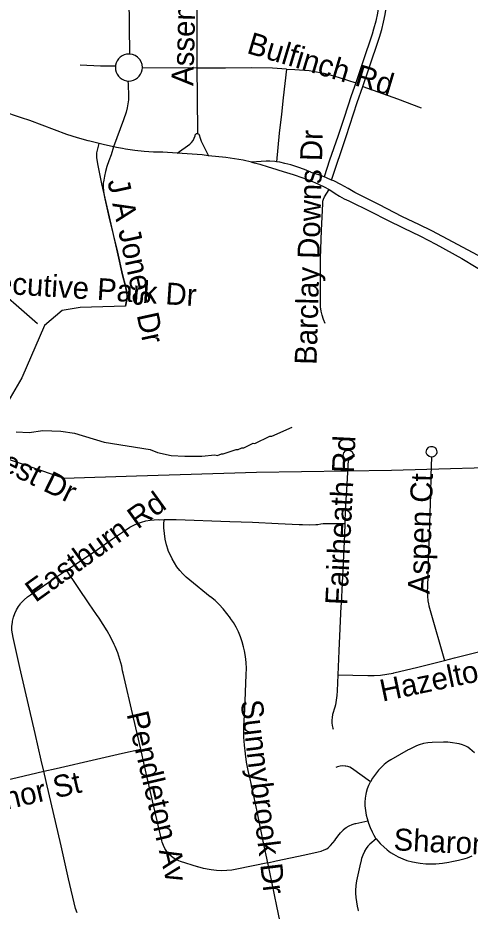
# Model space of a CAD drawing. Extents: x 1383679 to 1536984, y 460658 to 651027.
# Drawn here: x 1449622 to 1451578, y 511735 to 515604 of the extents above; entities that cross this region are included whole.
import ezdxf

# ---------------------------------------------------------------- set-up
doc = ezdxf.new("R2010")
doc.units = 0
for name, color, linetype in [('Exist Hydrographic Misc Water Feature', 7, 'Continuous'), ('Exist Road Non-System Type 51', 7, 'Continuous'), ('Exist Road Non-System Type 51 Label', 7, 'Continuous'), ('Exist Utilities Electrical Transmission Line', 7, 'Continuous')]:
    doc.layers.add(name, color=color, linetype=linetype)

msp = doc.modelspace()

# ---------------------------------------------------------------- linework, layer by layer
at = {"layer": 'Exist Hydrographic Misc Water Feature'}
msp.add_lwpolyline([(1449615, 513810.4), (1449671, 513807.2), (1449729.2, 513816.3), (1449807.2, 513814.4), (1449867.1, 513805.1), (1449994.4, 513766.5), (1450193.9, 513734.3), (1450225.7, 513721.6), (1450285.1, 513708.8), (1450344.5, 513705.5), (1450417.6, 513705.7), (1450473.6, 513710.5), (1450485.6, 513708.2), (1450501.8, 513715.9), (1450509.8, 513715.8), (1450566.2, 513734.6), (1450574.2, 513734.4), (1450590.4, 513742.1), (1450598.4, 513741.9), (1450638.8, 513761), (1450646.8, 513760.9), (1450711.5, 513791.5), (1450719.5, 513791.4), (1450808.4, 513831.5)], dxfattribs=at)
at = {"layer": 'Exist Road Non-System Type 51'}
for p, q in [((1450100, 515961.2), (1450104.1, 515446.8)), ((1450397.9, 515386), (1450160.5, 515387.4))]:
    msp.add_line(p, q, dxfattribs=at)
for points in [[(1451113.1, 515306.8), (1451139.1, 515382.6), (1451185.5, 515520.6), (1451195.4, 515552.7), (1451203.7, 515585.2), (1451210.6, 515618.1), (1451212.3, 515628.2), (1451221.2, 515684.1), (1451233, 515821.4), (1451246, 516063.9), (1451248.5, 516185.8), (1451249.1, 516289.3), (1451248, 516520.6), (1451249.2, 516548.8), (1451248.8, 516577.1), (1451246.8, 516605.3), (1451243.2, 516633.3), (1451238.1, 516661.1), (1451233.9, 516679.4), (1451224.1, 516746.3)], [(1450397.9, 515386), (1450397.3, 515478.3), (1450397.5, 515693.1), (1450397, 515961.9)], [(1451206.1, 515938.8), (1451201.5, 515854.5), (1451196.8, 515771.3), (1451186.8, 515695.3), (1451182.6, 515659.8), (1451176.7, 515624.5), (1451169.3, 515589.5), (1451160.4, 515554.8), (1451153.8, 515532.5), (1451114.2, 515413.9), (1451083.2, 515322.6)], [(1450104.1, 515446.8), (1450102, 515446.8), (1450099.9, 515446.8), (1450091.9, 515446), (1450082, 515443.3), (1450072.9, 515439), (1450064.5, 515433.2), (1450057.2, 515426), (1450051.4, 515417.6), (1450047.1, 515408.4), (1450044.5, 515398.6), (1450043.9, 515393.8)], [(1450160.5, 515387.4), (1450160.5, 515388.4), (1450159.1, 515401), (1450155.1, 515413), (1450148.6, 515423.8), (1450139.9, 515433), (1450129.4, 515440.1), (1450117.6, 515444.8), (1450105.2, 515446.8), (1450104.1, 515446.8)], [(1450043.9, 515393.8), (1450011.1, 515393.8), (1449994.1, 515393.8), (1449979.5, 515394.4), (1449891.8, 515399.1)], [(1450043.9, 515393.8), (1450043.6, 515388.4), (1450044.5, 515378.2), (1450047.1, 515368.4), (1450051.4, 515359.2), (1450057.2, 515350.8), (1450064.5, 515343.6), (1450072.9, 515337.8), (1450082, 515333.4), (1450091.9, 515330.8), (1450097.8, 515330.1)], [(1450097.8, 515330.1), (1450102, 515329.9), (1450112.2, 515330.8), (1450122, 515333.4), (1450131.2, 515337.8), (1450139.6, 515343.6), (1450146.9, 515350.8), (1450152.6, 515359.2), (1450157, 515368.4), (1450159.6, 515378.2), (1450160.5, 515387.4)], [(1450783.2, 515381.5), (1450722.7, 515385.3), (1450630.4, 515387.8), (1450519.7, 515385.7), (1450397.9, 515386)], [(1450399.7, 515102.4), (1450398.6, 515262.5), (1450397.9, 515386)], [(1450783.2, 515381.5), (1450769.3, 515256.9), (1450761.6, 515186), (1450751.8, 515103.9), (1450739.7, 514980.3)], [(1450783.2, 515381.5), (1450819.6, 515379.3), (1450882.2, 515375), (1450913.8, 515370.2), (1450945.1, 515363.9), (1450976.1, 515356), (1451006.7, 515346.7), (1451010.7, 515345.3), (1451083.2, 515322.6)], [(1450097.8, 515330.1), (1450098.4, 515316.9), (1450099.1, 515301.2), (1450100.4, 515279.8), (1450100.6, 515259.2), (1450099.9, 515248.2), (1450098, 515231.3), (1450095, 515213.8), (1450090, 515195.4), (1450078.5, 515161.4), (1450035.6, 515045.3)], [(1451083.2, 515322.6), (1451063.9, 515266), (1451033.4, 515171.4), (1451005, 515089.8), (1450970.2, 514987.7), (1450946.1, 514915)], [(1450978.5, 514901.4), (1451041.4, 515089.7), (1451089.1, 515236.8), (1451113.1, 515306.8)], [(1451113.1, 515306.8), (1451263.7, 515252.9), (1451366.4, 515214.3)], [(1449973.3, 515059.6), (1449933.7, 515069.5), (1449926.5, 515071.5), (1449879.6, 515084.3), (1449833.2, 515098.7), (1449672.9, 515159.6), (1449637.7, 515171.2), (1449620.3, 515176.4), (1449569.2, 515193.4), (1449537.9, 515205.7)], [(1450311.3, 515017.1), (1450365.1, 515056.3), (1450372.8, 515063.9), (1450379.2, 515072.4), (1450384.4, 515081.9), (1450388.1, 515092), (1450388.5, 515093.5), (1450389.2, 515097.2), (1450391.4, 515100.3), (1450394.6, 515102.3), (1450398.3, 515102.8), (1450399.7, 515102.4)], [(1450399.7, 515102.4), (1450401.9, 515101.8), (1450404.8, 515099.4), (1450406.2, 515097), (1450409.6, 515083.2), (1450414.5, 515069.9), (1450445.9, 515006.8)], [(1450086.9, 514355.7), (1450090.7, 514369.7), (1450093.1, 514384.1), (1450093.8, 514398.6), (1450093, 514413.2), (1450090.6, 514427.5), (1450086.6, 514441.5), (1450086.6, 514441.6), (1450075, 514490.9), (1450052, 514588.4), (1450018.3, 514741.5), (1449984.7, 514884.6), (1449967.1, 514971.6), (1449963.5, 514999), (1449963, 515019), (1449973.3, 515059.6)], [(1450311.3, 515017.1), (1450248.5, 515021.3), (1450208.1, 515022.4), (1450167.9, 515025.1), (1450127.8, 515029.3), (1450087.8, 515035.1), (1450075, 515037.5), (1450048.1, 515042.5), (1449990.7, 515055.3), (1449973.3, 515059.6)], [(1450035.6, 515045.3), (1450024.6, 515009.8), (1450015.9, 514984.9), (1450007.1, 514960.3), (1450001.1, 514938.5), (1449996.1, 514918.2), (1449992.9, 514900.2), (1449991.2, 514887.2), (1449991.2, 514871.3), (1449992.4, 514852.8), (1449994.6, 514834.7), (1449997.9, 514820.5), (1450015.4, 514741.8), (1450052, 514588.4), (1450075, 514490.8), (1450086.6, 514441.5), (1450090.6, 514427.5), (1450093, 514413.2), (1450093.8, 514398.7), (1450093, 514384.1), (1450090.7, 514369.8), (1450086.9, 514355.7)], [(1450445.9, 515006.8), (1450418.2, 515009.9), (1450311.3, 515017.1)], [(1450632.4, 514979.3), (1450595.9, 514987.3), (1450559, 514993.7), (1450521.9, 514998.5), (1450445.9, 515006.8)], [(1450739.7, 514980.3), (1450733.5, 514981.2), (1450711.8, 514982.6), (1450695.5, 514982.6), (1450632.4, 514979.3)], [(1450946.1, 514915), (1450923.6, 514923.6), (1450890.6, 514934.5), (1450889, 514935.1), (1450860.7, 514947.1), (1450831.9, 514957.7), (1450802.6, 514966.9), (1450776.5, 514973.6), (1450755.2, 514978.1), (1450739.7, 514980.3)], [(1450632.4, 514979.3), (1450668.6, 514969.8), (1450704.3, 514958.8), (1450718.9, 514953.8), (1450769, 514938.4), (1450812, 514925.3), (1450854.5, 514910.8), (1450896.5, 514894.7), (1450921.8, 514884), (1450946.4, 514871.9), (1450967.6, 514859.9)], [(1450978.5, 514901.4), (1450956.1, 514911.2), (1450946.1, 514915)], [(1451631.3, 514563.8), (1451503.8, 514632.4), (1451411.7, 514680.6), (1451356.3, 514708.5), (1451284.6, 514742.5), (1451183, 514795.8), (1451079.4, 514847.1), (1451049.7, 514865.2), (1451019.2, 514881.9), (1450988, 514897.3), (1450978.5, 514901.4)], [(1450950.5, 514280), (1450943.4, 514297.5), (1450937.8, 514315.5), (1450933.7, 514333.9), (1450931.1, 514352.6), (1450930.1, 514371.4), (1450930.7, 514390.3), (1450930.9, 514392.5), (1450931, 514458.8), (1450929.9, 514499.9), (1450930.4, 514563.4), (1450935, 514683.2), (1450940.1, 514799.2), (1450941.2, 514809.2), (1450943.9, 514818.9), (1450948.1, 514828), (1450967.6, 514859.9)], [(1450967.6, 514859.9), (1450970.3, 514858.4), (1450993.4, 514843.5), (1451012.5, 514831.2), (1451032.4, 514820.2), (1451053, 514810.6), (1451146.5, 514764.6), (1451220.2, 514727.4), (1451287.7, 514694.4), (1451363.7, 514658.5), (1451429.7, 514624), (1451542.3, 514562), (1451727.8, 514449.2)], [(1449707.4, 514277.9), (1449487.8, 514468.5)], [(1450086.9, 514355.7), (1449891.4, 514349), (1449813.9, 514336.1), (1449736.4, 514271.4), (1449639.5, 514045.2), (1449558.8, 513906.3), (1449462, 513841.7)], [(1451410.8, 513701.8), (1451400.8, 513703.9), (1451392.1, 513711.4), (1451388.9, 513716.4), (1451388.2, 513722.2), (1451390, 513733.6), (1451397.1, 513742.6), (1451401.1, 513745.3), (1451405.9, 513746.9), (1451414.3, 513746.6), (1451423.1, 513743.9), (1451426.5, 513741), (1451431, 513735.5), (1451433.9, 513724.4), (1451433.2, 513720.1), (1451431, 513713.3), (1451423.1, 513705), (1451417.3, 513702.6), (1451412.1, 513701.5), (1451410.8, 513701.8)], [(1451049.5, 513689.1), (1451041.8, 513690.1), (1451032.5, 513697.5), (1451028.5, 513708.7), (1451030.9, 513720.3), (1451039, 513729), (1451048.4, 513731.6), (1451057.4, 513730.4), (1451065.9, 513725.7), (1451071.6, 513715.3), (1451071.1, 513703.4), (1451064.4, 513693.5), (1451053.6, 513688.6), (1451049.5, 513689.1)], [(1451049.5, 513689.1), (1451043.8, 513583.4), (1451037.8, 513471.6), (1451035.8, 513414.5)], [(1451410.8, 513701.8), (1451408.2, 513621), (1451405.7, 513540.6), (1451402.8, 513459.2), (1451400, 513367.1), (1451397.9, 513299.1), (1451395.9, 513241.9), (1451392.6, 513139.8), (1451392.1, 513120.9), (1451393, 513099.7), (1451395.4, 513078.6), (1451397.7, 513066), (1451399.2, 513057.8), (1451404.7, 513036.9), (1451466.3, 512821)], [(1449831.6, 513211.1), (1449877.7, 513241.4), (1449966.3, 513301.7), (1450031.3, 513346.9), (1450075, 513376.3), (1450106.7, 513397.6), (1450122.9, 513406.5), (1450139.8, 513414.1), (1450157.2, 513420.3), (1450175.1, 513425), (1450193.3, 513428.3), (1450211.7, 513430.2), (1450230.4, 513430.5), (1450235.5, 513430.4), (1450254.5, 513430.5)], [(1450702.3, 511944.8), (1450684.2, 512030.6), (1450656.1, 512166.6), (1450626.8, 512307.7), (1450618.2, 512344), (1450611.2, 512380.2), (1450605.7, 512416.6), (1450601.8, 512453.3), (1450599.5, 512488.5), (1450599.6, 512535.7), (1450601.3, 512583.2), (1450602.7, 512606.2), (1450609.5, 512759.7), (1450609.9, 512785.5), (1450608.6, 512811.5), (1450605.7, 512837.4), (1450601.2, 512862.9), (1450597.4, 512879.7), (1450592, 512901.5), (1450584.9, 512923.2), (1450576.2, 512944.3), (1450566.1, 512964.7), (1450554.5, 512984.4), (1450541.7, 513003), (1450540.7, 513004.3), (1450526.2, 513024.5), (1450510.1, 513044), (1450492.8, 513062.5), (1450489.1, 513066), (1450474.4, 513079.8), (1450455, 513095.8), (1450453.9, 513096.6), (1450365.9, 513168.2), (1450350.1, 513181.4), (1450335.6, 513195.4), (1450322.2, 513210.6), (1450310, 513226.6), (1450299, 513243.6), (1450289.2, 513261.5), (1450272.5, 513296.3), (1450271.7, 513298.1), (1450264.7, 513322), (1450259.2, 513346.3), (1450255.3, 513370.9), (1450252.9, 513395.7), (1450252.7, 513409.3), (1450254.5, 513430.5)], [(1450254.5, 513430.5), (1450307, 513430.8), (1450538.5, 513422.8), (1450637.2, 513419.1), (1450747.6, 513414.1), (1450838.4, 513409.5), (1450852.9, 513408.8), (1450881.6, 513408.6), (1450909.9, 513409.4), (1450918.6, 513410.1), (1450931.7, 513412.5), (1450942, 513413.7), (1450960.7, 513414.3), (1451035.8, 513414.5)], [(1451035.8, 513414.5), (1451034.1, 513366.6), (1451027.9, 513245.2), (1451019.4, 513066), (1451019, 513055.9), (1451010.1, 512863), (1451005.5, 512759.1)], [(1449734.1, 512340.5), (1449723.2, 512388.9), (1449696.4, 512505), (1449672.5, 512609.7), (1449631, 512789.8), (1449601.3, 512919.8), (1449598, 512935.4), (1449596.3, 512951.9), (1449596.4, 512968.5), (1449598.1, 512984.8), (1449599.2, 512991.1), (1449603.1, 513007.6), (1449608.7, 513023.9), (1449615.8, 513039.6), (1449624.5, 513054.5), (1449632.9, 513066), (1449634.5, 513068.2), (1449636.2, 513070.3), (1449649.5, 513083.7), (1449663.9, 513095.8), (1449676.3, 513104.6), (1449793.1, 513185.7), (1449831.6, 513211.1)], [(1450153, 512436.2), (1450122.1, 512572.9), (1450077.2, 512765.7), (1450075, 512776), (1450070.8, 512795.5), (1450062.9, 512824.5), (1450053.5, 512853.1), (1450042.7, 512881.2), (1450039, 512890), (1450024.4, 512919.6), (1450008.5, 512948.6), (1449991.3, 512976.8), (1449972.7, 513004.2), (1449961.2, 513019.8), (1449929.9, 513066), (1449831.6, 513211.1)], [(1451466.3, 512821), (1451510.7, 512832.3), (1451648.2, 512867), (1451747.6, 512891.9), (1451790.5, 512902.6)], [(1451005.5, 512759.1), (1451135.2, 512755), (1451162.5, 512755.2), (1451190, 512757.1), (1451217.2, 512760.6), (1451244.1, 512765.6), (1451247.7, 512766.4), (1451351.3, 512792), (1451466.3, 512821)], [(1451005.5, 512759.1), (1451002.4, 512688.9), (1451001.6, 512668.9), (1450999, 512648.5), (1450994.9, 512628.5), (1450992.4, 512619), (1450982.9, 512586), (1450980.3, 512574.2), (1450979.1, 512562.5), (1450979.3, 512550.8), (1450980.9, 512539.2), (1450983.9, 512527.6), (1450985.5, 512523.1)], [(1451596.7, 512420.3), (1451576.8, 512437.7), (1451576, 512438.3), (1451567.3, 512445.1), (1451558.4, 512450.2), (1451544.9, 512455.5), (1451530.9, 512459.3), (1451520.8, 512461.1), (1451501, 512464.6), (1451481.1, 512466.5), (1451462.6, 512466.8), (1451413.3, 512465.8), (1451394.3, 512463.9), (1451375.6, 512460.4), (1451357.2, 512455.4), (1451345, 512451.1), (1451313.7, 512435), (1451309.8, 512432.9), (1451235, 512390.1), (1451220.3, 512381), (1451206.5, 512370.6), (1451193.7, 512358.9), (1451181.9, 512346.2), (1451181.7, 512345.8), (1451168.3, 512328.9), (1451156.1, 512311), (1451146.6, 512294.5)], [(1449734.1, 512340.5), (1449786.9, 512352.4), (1449961.3, 512392.9), (1450075, 512418.6), (1450153, 512436.2)], [(1450702.3, 511944.8), (1450568.7, 511916.8), (1450547, 511912.9), (1450524.8, 511910.6), (1450502.4, 511909.9), (1450480.1, 511910.9), (1450458, 511913.5), (1450449.1, 511915), (1450424.2, 511920.3), (1450399.7, 511927.2), (1450399.2, 511927.4), (1450325, 511949.5), (1450311.3, 511955.3), (1450298.3, 511962.8), (1450286.3, 511971.7), (1450275.4, 511981.9), (1450265.8, 511993.4), (1450257.6, 512006), (1450251, 512019.4), (1450246.1, 512033.3), (1450244.6, 512039), (1450209, 512193.5), (1450169.4, 512363.9), (1450153, 512436.2)], [(1451146.6, 512294.5), (1451064.2, 512353.7), (1451056.7, 512358.3), (1451048.5, 512361.6), (1451039.8, 512363.3), (1451037.9, 512363.5), (1451026.4, 512363.8), (1451014.9, 512362.6), (1451003.7, 512359.8), (1450996.6, 512357.1)], [(1449310.7, 512242.8), (1449473.3, 512281.2), (1449473.4, 512281.3), (1449473.5, 512281.3), (1449618.5, 512314.5), (1449734.1, 512340.5)], [(1449877.9, 511727.3), (1449871.5, 511745.9), (1449871.1, 511747.1), (1449841.3, 511875.3), (1449808.4, 512017.8), (1449744.1, 512296.2), (1449734.1, 512340.5)], [(1451146.6, 512294.5), (1451145.8, 512293.2), (1451138.3, 512279), (1451132.2, 512264), (1451127.6, 512248.6), (1451125.9, 512241), (1451123.3, 512224.4), (1451122.3, 512207.6), (1451122.8, 512191.7), (1451124.7, 512171.2), (1451128.2, 512150.8), (1451131.9, 512135.6), (1451134.6, 512126.6)], [(1450702.3, 511944.8), (1450739.1, 511952.5), (1450862.2, 511978.5), (1450921.1, 511991.3), (1450933.8, 511994.9), (1450946, 511999.9), (1450957.8, 512005.4), (1450963.2, 512008.9), (1450967.3, 512011.7), (1450974.5, 512018.8), (1450984.5, 512030.9), (1450993.8, 512043.1), (1450994.6, 512044.2), (1451005.1, 512059.6), (1451016.7, 512074), (1451029.6, 512087.4), (1451030.6, 512088.3), (1451041.9, 512096.8), (1451054.2, 512104), (1451067.2, 512109.7), (1451080.7, 512114.1), (1451083.2, 512114.7), (1451134.6, 512126.6)], [(1451134.6, 512126.6), (1451137.8, 512116.2), (1451145.1, 512097.4), (1451154, 512079.2), (1451154.3, 512078.6), (1451161, 512064.7), (1451169.1, 512051.5), (1451171.7, 512048.2)], [(1451171.7, 512048.2), (1451144, 512025.3), (1451135.1, 512016), (1451127.5, 512005.6), (1451121.1, 511994.3), (1451120.3, 511992.6), (1451113.6, 511978.1), (1451108.3, 511963), (1451104.6, 511947.5), (1451104, 511943.8), (1451086.7, 511866.6), (1451083.7, 511845.6), (1451082.2, 511824.5), (1451082.1, 511812.9), (1451083.2, 511793.8), (1451085.6, 511775.7), (1451089.1, 511756.2), (1451094.1, 511737.1), (1451094.4, 511736.1)], [(1451171.7, 512048.2), (1451178.5, 512039.2), (1451189.1, 512028), (1451191.2, 512025.3), (1451203.8, 512013.2), (1451218.2, 512000.9), (1451233.6, 511989.7), (1451246.4, 511981.8), (1451266.4, 511970.7), (1451287, 511961.1), (1451304.1, 511954.4), (1451328.3, 511948.5), (1451352.9, 511944.2), (1451361, 511943.1), (1451386.1, 511940.4), (1451411.2, 511939.3), (1451428.8, 511939.4), (1451429, 511939.5), (1451457.6, 511942.6), (1451486, 511947.3), (1451497.9, 511949.7), (1451527.4, 511955.8), (1451556.5, 511963.5), (1451566.7, 511966.6), (1451586.4, 511974.7)], [(1450734.5, 511361.3), (1450770.2, 511441.9), (1450776.5, 511460.3), (1450781.2, 511479.1), (1450784.3, 511498.2), (1450785.7, 511517.6), (1450785.4, 511537), (1450783.5, 511556.2), (1450781, 511570.4), (1450741.4, 511757.1), (1450711, 511903.7), (1450702.3, 511944.8)]]:
    msp.add_lwpolyline(points, dxfattribs=at)
at = {"layer": 'Exist Utilities Electrical Transmission Line'}
msp.add_lwpolyline([(1449564.1, 513698.7), (1449820.7, 513609.9), (1450135, 513620), (1450653.6, 513636.2), (1451238, 513645), (1451850.6, 513661.5), (1452020.8, 513666.3), (1452402.5, 513749), (1452749.9, 513810.5), (1452926.9, 513855.1), (1453095.5, 513785.9), (1453522.8, 513617.8), (1453957.6, 513439.4), (1454501.8, 513220.9), (1454692.4, 513145.3), (1455023.4, 512762.8)], dxfattribs=at)

# ---------------------------------------------------------------- texts
at = {"layer": 'Exist Road Non-System Type 51 Label'}
for s, rotation, p in [('Assembly St', 88.4233, (1450380.1, 515308.3)), ('Bulfinch Rd', 343.3015, (1450607.5, 515452.3)), ('Barclay Downs Dr', 88.4687, (1450913.6, 514100.2)), ('J A Jones Dr', 282.3274, (1450008.4, 514896.6)), ('S Executive Park Dr', 356.3052, (1449257.3, 514428)), ('Royal Crest Dr', 333.7447, (1449098.9, 513867.8)), ('Fairheath Rd', 87.1374, (1451045.7, 513058.8)), ('Aspen Ct', 88.4304, (1451402.4, 513107.2)), ('Eastburn Rd', 35.7072, (1449697.9, 513069.3)), ('Hazelton Dr', 11.8895, (1451198.4, 512642)), ('Sunnybrook Dr', 276.8233, (1450584.9, 512645.2)), ('Pendleton Av', 283.2762, (1450091.4, 512589)), ('Anchor St', 12.9954, (1449359.1, 512124.8)), ('Sharon Rd', 357.0808, (1451245, 511999))]:
    msp.add_text(s, height=95, rotation=rotation, dxfattribs=at).set_placement(p)

doc.saveas('drawing.dxf')
